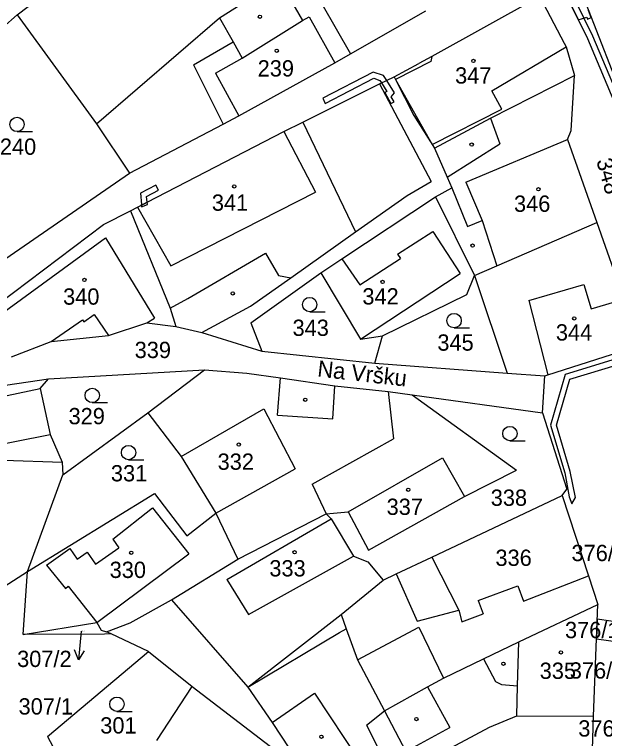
# Model space of a CAD drawing. Extents: x -785744 to -782822, y -1067550 to -1063910.
# Drawn here: x -783792.6 to -783731, y -1065395.6 to -1065320.1 of the extents above; entities that cross this region are included whole.
import ezdxf

# ---------------------------------------------------------------- set-up
doc = ezdxf.new("R2010")
doc.units = 0
for name, color, linetype in [('Hranice parcel', 7, 'Continuous'), ('Parcelní čísla', 7, 'Continuous'), ('Pop_ČP_popisy', 7, 'Continuous'), ('Vnitřní kresba', 7, 'Continuous'), ('Věcná břemena k části', 7, 'Continuous'), ('Značky budov', 7, 'Continuous'), ('Značky kultur', 7, 'Continuous')]:
    doc.layers.add(name, color=color, linetype=linetype)

msp = doc.modelspace()

# ---------------------------------------------------------------- linework, layer by layer
at = {"layer": 'Hranice parcel'}
for p, q in [((-783737.73, -1065318.19), (-783749.02, -1065324.45)), ((-783749.02, -1065324.45), (-783750.38, -1065325.2)), ((-783752.94, -1065326.58), (-783752.8, -1065326.85)), ((-783752.8, -1065326.85), (-783750.89, -1065330.61)), ((-783782.49, -1065384.72), (-783782.96, -1065384.5)), ((-783783.18, -1065384.73), (-783791.67, -1065384.77)), ((-783782.49, -1065384.72), (-783783.18, -1065384.73)), ((-783778.57, -1065386.56), (-783782.49, -1065384.72))]:
    msp.add_line(p, q, dxfattribs=at)
for points in [[(-783771.19, -1065320.41), (-783764.93, -1065316.45)], [(-783764.93, -1065316.45), (-783762.51, -1065320.7)], [(-783792.31, -1065320.13), (-783788.99, -1065317.57)], [(-783737.73, -1065318.19), (-783735.19, -1065323.06)], [(-783732.93, -1065318.93), (-783728.86, -1065329.37)], [(-783804.29, -1065330.7), (-783792.31, -1065320.13)], [(-783792.31, -1065320.13), (-783784, -1065331.5)], [(-783757.51, -1065324.2), (-783749.63, -1065319.69)], [(-783784, -1065331.5), (-783771.19, -1065320.41)], [(-783762.51, -1065320.7), (-783761.82, -1065320.31)], [(-783761.82, -1065320.31), (-783759.14, -1065325.14)], [(-783735.19, -1065323.06), (-783734.99, -1065323.46)], [(-783734.99, -1065323.46), (-783734.11, -1065326.44)], [(-783759.14, -1065325.14), (-783757.51, -1065324.2)], [(-783769.14, -1065330.67), (-783759.14, -1065325.14)], [(-783752.94, -1065326.58), (-783750.38, -1065325.2)], [(-783754.48, -1065327.33), (-783752.94, -1065326.58)], [(-783742.9, -1065330.89), (-783734.11, -1065326.44)], [(-783734.48, -1065332.17), (-783734.11, -1065326.44)], [(-783762.48, -1065331.31), (-783754.48, -1065327.33)], [(-783754.48, -1065327.33), (-783749.09, -1065337.51)], [(-783770.79, -1065331.53), (-783769.14, -1065330.67)], [(-783750.89, -1065330.61), (-783748.74, -1065334.04)], [(-783784, -1065331.5), (-783780.58, -1065336.63)], [(-783780.58, -1065336.63), (-783770.79, -1065331.53)], [(-783764.45, -1065332.29), (-783762.48, -1065331.31)], [(-783745.29, -1065332.18), (-783742.9, -1065330.89)], [(-783779.73, -1065340.19), (-783764.45, -1065332.29)], [(-783748.74, -1065334.04), (-783745.29, -1065332.18)], [(-783734.84, -1065333.13), (-783734.48, -1065332.17)], [(-783734.84, -1065333.13), (-783731.79, -1065341.78)], [(-783748.74, -1065334.04), (-783747.4, -1065337.05)], [(-783795.08, -1065346.62), (-783780.58, -1065336.63)], [(-783751.6, -1065338.98), (-783749.09, -1065337.51)], [(-783747.4, -1065337.05), (-783746.91, -1065338.18)], [(-783748.62, -1065339.11), (-783746.91, -1065338.18)], [(-783758.39, -1065345.56), (-783748.62, -1065339.11)], [(-783756.96, -1065342.77), (-783751.6, -1065338.98)], [(-783748.62, -1065339.11), (-783744.54, -1065347.3)], [(-783783.28, -1065342.01), (-783780.47, -1065340.58)], [(-783780.47, -1065340.58), (-783779.73, -1065340.19)], [(-783780.47, -1065340.58), (-783776.34, -1065350.71)], [(-783795.84, -1065351.46), (-783783.28, -1065342.01)], [(-783742.24, -1065346.3), (-783731.79, -1065341.78)], [(-783731.79, -1065341.78), (-783728.96, -1065349.77)], [(-783763.73, -1065347.55), (-783756.96, -1065342.77)], [(-783760.59, -1065347.05), (-783758.39, -1065345.56)], [(-783744.54, -1065347.3), (-783742.24, -1065346.3)], [(-783767.89, -1065352.27), (-783760.59, -1065347.05)], [(-783760.59, -1065347.05), (-783756.44, -1065353.97)], [(-783745.36, -1065349.3), (-783744.54, -1065347.3)], [(-783744.54, -1065347.3), (-783741.14, -1065357.49)], [(-783767.93, -1065350.52), (-783763.73, -1065347.55)], [(-783754.17, -1065353.62), (-783745.36, -1065349.3)], [(-783776.34, -1065350.71), (-783775.73, -1065352.64)], [(-783773.03, -1065353.27), (-783767.93, -1065350.52)], [(-783782.75, -1065353.56), (-783778.76, -1065352.26)], [(-783778.76, -1065352.26), (-783775.73, -1065352.64)], [(-783775.73, -1065352.64), (-783773.03, -1065353.27)], [(-783767.89, -1065352.27), (-783766.74, -1065355.2)], [(-783792.88, -1065355.8), (-783788.73, -1065354.19)], [(-783788.73, -1065354.19), (-783782.75, -1065353.56)], [(-783756.44, -1065353.97), (-783754.17, -1065353.62)], [(-783754.97, -1065356.45), (-783754.17, -1065353.62)], [(-783736.89, -1065357.68), (-783727.66, -1065354.71)], [(-783766.74, -1065355.2), (-783754.97, -1065356.45)], [(-783754.97, -1065356.45), (-783741.14, -1065357.49)], [(-783789.03, -1065358.1), (-783772.73, -1065357.15)], [(-783778.67, -1065361.65), (-783772.73, -1065357.15)], [(-783772.73, -1065357.15), (-783768.33, -1065357.5)], [(-783768.33, -1065357.5), (-783764.8, -1065358)], [(-783764.8, -1065358), (-783759.12, -1065358.82)], [(-783741.14, -1065357.49), (-783737.23, -1065357.79)], [(-783737.44, -1065361.64), (-783737.23, -1065357.79)], [(-783737.23, -1065357.79), (-783736.89, -1065357.68)], [(-783801.11, -1065359.86), (-783789.03, -1065358.1)], [(-783789.9, -1065359.1), (-783789.03, -1065358.1)], [(-783759.12, -1065358.82), (-783753.58, -1065359.43)], [(-783789.9, -1065359.1), (-783788.86, -1065363.9)], [(-783753.58, -1065359.43), (-783751.05, -1065359.77)], [(-783753.58, -1065359.43), (-783753.02, -1065364.36)], [(-783751.05, -1065359.77), (-783740.17, -1065367.62)], [(-783751.05, -1065359.77), (-783737.44, -1065361.64)], [(-783787.52, -1065368.11), (-783778.67, -1065361.65)], [(-783778.67, -1065361.65), (-783775.18, -1065366.22)], [(-783737.44, -1065361.64), (-783734.92, -1065369.61)], [(-783788.86, -1065363.9), (-783787.6, -1065366.8)], [(-783761.49, -1065369.09), (-783753.02, -1065364.36)], [(-783799.82, -1065366.38), (-783787.6, -1065366.8)], [(-783775.18, -1065366.22), (-783771.54, -1065372.13)], [(-783787.6, -1065366.8), (-783787.52, -1065368.11)], [(-783745.6, -1065370.37), (-783740.17, -1065367.62)], [(-783791.22, -1065378.19), (-783787.52, -1065368.11)], [(-783761.49, -1065369.09), (-783760.05, -1065372.19)], [(-783791.22, -1065378.19), (-783777.95, -1065370.08)], [(-783777.95, -1065370.08), (-783774.59, -1065374.49)], [(-783735.42, -1065370.28), (-783734.92, -1065369.61)], [(-783755.61, -1065375.97), (-783745.6, -1065370.37)], [(-783749.01, -1065376.7), (-783735.42, -1065370.28)], [(-783735.42, -1065370.28), (-783732.67, -1065378.65)], [(-783774.59, -1065374.49), (-783771.54, -1065372.13)], [(-783771.54, -1065372.13), (-783769.27, -1065376.91)], [(-783769.27, -1065376.91), (-783760.05, -1065372.19)], [(-783760.05, -1065372.19), (-783757.74, -1065371.97)], [(-783760.05, -1065372.19), (-783759.52, -1065372.7)], [(-783757.74, -1065371.97), (-783755.61, -1065375.97)], [(-783759.52, -1065372.7), (-783757.17, -1065376.62)], [(-783776.17, -1065381.15), (-783769.27, -1065376.91)], [(-783757.17, -1065376.62), (-783755.68, -1065377.2)], [(-783752.73, -1065378.46), (-783749.01, -1065376.7)], [(-783755.68, -1065377.2), (-783754.09, -1065379.1)], [(-783796.72, -1065381.73), (-783791.22, -1065378.19)], [(-783791.67, -1065384.77), (-783791.22, -1065378.19)], [(-783754.09, -1065379.1), (-783752.73, -1065378.46)], [(-783758.47, -1065382.7), (-783754.09, -1065379.1)], [(-783732.67, -1065378.65), (-783731.69, -1065381.63)], [(-783780.51, -1065383.56), (-783776.17, -1065381.15)], [(-783776.17, -1065381.15), (-783768.2, -1065390.26)], [(-783739.94, -1065385.56), (-783731.69, -1065381.63)], [(-783732.12, -1065393.31), (-783731.69, -1065381.63)], [(-783768.2, -1065390.26), (-783758.47, -1065382.7)], [(-783758.47, -1065382.7), (-783757.94, -1065384.17)], [(-783791.67, -1065384.77), (-783783.99, -1065383.52)], [(-783783.99, -1065383.52), (-783783.52, -1065384.34)], [(-783782.96, -1065384.5), (-783780.51, -1065383.56)], [(-783783.52, -1065384.34), (-783782.96, -1065384.5)], [(-783757.94, -1065384.17), (-783756.77, -1065387.43)], [(-783743.62, -1065387.32), (-783739.94, -1065385.56)], [(-783789.12, -1065395.43), (-783778.57, -1065386.56)], [(-783778.57, -1065386.56), (-783774.04, -1065390.22)], [(-783756.77, -1065387.43), (-783753.94, -1065392.76)], [(-783747.8, -1065389.35), (-783743.62, -1065387.32)], [(-783749.45, -1065390.24), (-783747.8, -1065389.35)], [(-783777.7, -1065395.84), (-783774.04, -1065390.22)], [(-783774.04, -1065390.22), (-783764.81, -1065397.26)], [(-783768.2, -1065390.26), (-783765.66, -1065393.95)], [(-783753.94, -1065392.76), (-783749.45, -1065390.24)], [(-783755.82, -1065394.25), (-783753.94, -1065392.76)], [(-783742.99, -1065394.46), (-783740.15, -1065393.25)], [(-783740.15, -1065393.25), (-783732.12, -1065393.31)], [(-783732.33, -1065400.3), (-783732.12, -1065393.31)], [(-783765.66, -1065393.95), (-783759.52, -1065403.33)], [(-783755.82, -1065394.25), (-783753.3, -1065399.25)], [(-783753.02, -1065399.8), (-783742.99, -1065394.46)], [(-783789.12, -1065395.43), (-783786.13, -1065401.01)]]:
    msp.add_lwpolyline(points, dxfattribs=at)
at = {"layer": 'Pop_ČP_popisy'}
msp.add_line((-783785.61, -1065384.44), (-783785.909, -1065387.425), dxfattribs=at)
msp.add_lwpolyline([(-783785.311, -1065386.48), (-783785.909, -1065387.425), (-783786.307, -1065386.38)], dxfattribs=at)
at = {"layer": 'Vnitřní kresba'}
for p, q in [((-783742.73, -1065328.06), (-783734.99, -1065323.46)), ((-783749.02, -1065324.45), (-783749.13, -1065324.98)), ((-783749.13, -1065324.98), (-783752.8, -1065326.85)), ((-783752.8, -1065326.85), (-783748.96, -1065333.65)), ((-783741.69, -1065329.97), (-783742.73, -1065328.06)), ((-783748.96, -1065333.65), (-783741.69, -1065329.97))]:
    msp.add_line(p, q, dxfattribs=at)
for points in [[(-783761.99, -1065316.33), (-783757.51, -1065324.2)], [(-783771.19, -1065320.41), (-783769.75, -1065322.94)], [(-783768.81, -1065324.63), (-783762.51, -1065320.7)], [(-783773.89, -1065325.32), (-783769.75, -1065322.94)], [(-783769.75, -1065322.94), (-783768.81, -1065324.63)], [(-783771.6, -1065326.2), (-783768.81, -1065324.63)], [(-783773.89, -1065325.32), (-783770.79, -1065331.53)], [(-783771.6, -1065326.2), (-783769.14, -1065330.67)], [(-783762.48, -1065331.31), (-783756.96, -1065342.77)], [(-783742.9, -1065330.89), (-783741.91, -1065333.59)], [(-783764.45, -1065332.29), (-783761.14, -1065338.61)], [(-783745.47, -1065337.58), (-783734.84, -1065333.13)], [(-783747.4, -1065337.05), (-783741.91, -1065333.59)], [(-783745.47, -1065337.58), (-783743.75, -1065341.58)], [(-783746.91, -1065338.18), (-783745.27, -1065342.19)], [(-783776.27, -1065346.32), (-783761.14, -1065338.61)], [(-783779.73, -1065340.19), (-783776.27, -1065346.32)], [(-783745.27, -1065342.19), (-783743.75, -1065341.58)], [(-783743.75, -1065341.58), (-783742.24, -1065346.3)], [(-783752.59, -1065345.09), (-783748.89, -1065342.71)], [(-783748.89, -1065342.71), (-783746.05, -1065347.12)], [(-783795.35, -1065352.34), (-783783.09, -1065343.37)], [(-783783.09, -1065343.37), (-783777.97, -1065351.78)], [(-783774.47, -1065349.72), (-783766.38, -1065344.99)], [(-783766.38, -1065344.99), (-783765.03, -1065347.33)], [(-783752.59, -1065345.09), (-783752.29, -1065345.55)], [(-783758.39, -1065345.56), (-783756.54, -1065348.28)], [(-783756.54, -1065348.28), (-783752.29, -1065345.55)], [(-783765.03, -1065347.33), (-783763.73, -1065347.55)], [(-783756.44, -1065353.97), (-783746.05, -1065347.12)], [(-783738.9, -1065349.93), (-783733.14, -1065348.25)], [(-783733.14, -1065348.25), (-783732.39, -1065350.78)], [(-783776.34, -1065350.71), (-783774.47, -1065349.72)], [(-783738.9, -1065349.93), (-783736.89, -1065357.68)], [(-783732.39, -1065350.78), (-783728.96, -1065349.77)], [(-783788.73, -1065354.19), (-783785.47, -1065351.95)], [(-783785.47, -1065351.95), (-783785.35, -1065352.14)], [(-783785.35, -1065352.14), (-783784.24, -1065351.38)], [(-783784.24, -1065351.38), (-783782.75, -1065353.56)], [(-783778.76, -1065352.26), (-783777.97, -1065351.78)], [(-783773.03, -1065353.27), (-783766.74, -1065355.2)], [(-783765.11, -1065361.89), (-783764.8, -1065358)], [(-783759.34, -1065362.28), (-783759.12, -1065358.82)], [(-783800.75, -1065361.42), (-783789.9, -1065359.1)], [(-783775.18, -1065366.22), (-783766.55, -1065361.24)], [(-783766.55, -1065361.24), (-783763.27, -1065367.5)], [(-783765.11, -1065361.89), (-783759.34, -1065362.28)], [(-783799.76, -1065366.08), (-783788.86, -1065363.9)], [(-783757.74, -1065371.97), (-783747.91, -1065366.33)], [(-783747.91, -1065366.33), (-783745.6, -1065370.37)], [(-783771.54, -1065372.13), (-783763.27, -1065367.5)], [(-783782.31, -1065374.82), (-783778.18, -1065371.55)], [(-783778.18, -1065371.55), (-783774.38, -1065376.35)], [(-783770.41, -1065379.05), (-783759.52, -1065372.7)], [(-783782.31, -1065374.82), (-783781.67, -1065375.73)], [(-783789.22, -1065377.53), (-783786.8, -1065375.81)], [(-783786.8, -1065375.81), (-783786.02, -1065376.9)], [(-783786.02, -1065376.9), (-783784.99, -1065376.19)], [(-783784.99, -1065376.19), (-783784.13, -1065377.43)], [(-783784.13, -1065377.43), (-783781.67, -1065375.73)], [(-783783.99, -1065383.52), (-783774.38, -1065376.35)], [(-783768.13, -1065382.68), (-783757.17, -1065376.62)], [(-783749.01, -1065376.7), (-783746.18, -1065382.25)], [(-783789.22, -1065377.53), (-783787.26, -1065379.98)], [(-783752.73, -1065378.46), (-783750.53, -1065383.37)], [(-783770.41, -1065379.05), (-783768.13, -1065382.68)], [(-783739.45, -1065381.3), (-783732.67, -1065378.65)], [(-783787.26, -1065379.98), (-783786.98, -1065379.75)], [(-783786.98, -1065379.75), (-783783.99, -1065383.52)], [(-783744.16, -1065381.24), (-783740.03, -1065379.71)], [(-783740.03, -1065379.71), (-783739.45, -1065381.3)], [(-783744.16, -1065381.24), (-783743.65, -1065382.61)], [(-783750.53, -1065383.37), (-783746.18, -1065382.25)], [(-783746.18, -1065382.25), (-783745.88, -1065383.44)], [(-783745.88, -1065383.44), (-783743.65, -1065382.61)], [(-783758.64, -1065384.57), (-783757.94, -1065384.17)], [(-783756.77, -1065387.43), (-783750.36, -1065384.02)], [(-783750.36, -1065384.02), (-783747.8, -1065389.35)], [(-783768.2, -1065390.26), (-783758.64, -1065384.57)], [(-783740.06, -1065390.13), (-783739.94, -1065385.56)], [(-783743.62, -1065387.32), (-783742.37, -1065389.67)], [(-783742.37, -1065389.67), (-783741.75, -1065390)], [(-783749.45, -1065390.24), (-783747.14, -1065394.49)], [(-783741.75, -1065390), (-783740.06, -1065390.13)], [(-783740.15, -1065393.25), (-783740.06, -1065390.13)], [(-783765.66, -1065393.95), (-783761.27, -1065390.9)], [(-783761.27, -1065390.9), (-783755, -1065400.37)], [(-783753.94, -1065392.76), (-783751.74, -1065397)], [(-783751.74, -1065397), (-783747.14, -1065394.49)]]:
    msp.add_lwpolyline(points, dxfattribs=at)
at = {"layer": 'Věcná břemena k části'}
for points in [[(-783734.81, -1065318.43), (-783733.73, -1065320.63)], [(-783734.77, -1065318.43), (-783732.75, -1065322.59)], [(-783732.21, -1065322.33), (-783734.07, -1065318.49)], [(-783732.36, -1065320.4), (-783732.64, -1065319.67)], [(-783733.73, -1065320.63), (-783732.84, -1065320.36)], [(-783732.84, -1065320.36), (-783732.76, -1065320.56)], [(-783732.76, -1065320.56), (-783732.36, -1065320.4)], [(-783728.42, -1065331.33), (-783732.21, -1065322.33)], [(-783732.75, -1065322.59), (-783728.99, -1065331.52)], [(-783755.12, -1065326.08), (-783760.4, -1065328.81)], [(-783754.04, -1065326.45), (-783755.12, -1065326.08)], [(-783760.13, -1065329.35), (-783755.06, -1065326.73)], [(-783755.06, -1065326.73), (-783754.44, -1065326.95)], [(-783754.44, -1065326.95), (-783754.26, -1065327.22)], [(-783753.72, -1065326.96), (-783754.04, -1065326.45)], [(-783752.91, -1065328.24), (-783753.72, -1065326.96)], [(-783754.26, -1065327.22), (-783753.7, -1065328.11)], [(-783753.7, -1065328.11), (-783753.93, -1065328.23)], [(-783753.93, -1065328.23), (-783753.3, -1065329.38)], [(-783753.24, -1065328.66), (-783752.91, -1065328.24)], [(-783760.4, -1065328.81), (-783760.13, -1065329.35)], [(-783753.3, -1065329.38), (-783752.95, -1065329.19)], [(-783752.95, -1065329.19), (-783753.24, -1065328.66)], [(-783777.83, -1065337.88), (-783779.43, -1065338.72)], [(-783778.79, -1065339.06), (-783777.55, -1065338.41)], [(-783777.55, -1065338.41), (-783777.83, -1065337.88)], [(-783779.43, -1065338.72), (-783779.31, -1065339.9)], [(-783778.73, -1065339.67), (-783778.79, -1065339.06)], [(-783779.31, -1065339.9), (-783779.39, -1065339.93)], [(-783779.39, -1065339.93), (-783779.36, -1065340)], [(-783778.73, -1065339.67), (-783779.36, -1065340)], [(-783779.36, -1065340), (-783778.73, -1065339.67)], [(-783779.3, -1065340.16), (-783778.7, -1065339.91)], [(-783778.7, -1065339.91), (-783778.73, -1065339.67)], [(-783779.36, -1065340), (-783779.3, -1065340.16)], [(-783727.05, -1065355.18), (-783735.09, -1065357.65), (-783736.61, -1065362.92), (-783735.14, -1065367.91), (-783734.67, -1065370.42), (-783734.39, -1065371.14), (-783734, -1065370.47), (-783734.56, -1065367.77), (-783735.99, -1065362.92), (-783734.61, -1065358.13), (-783726.43, -1065355.67)], [(-783731.75, -1065383.19), (-783731.82, -1065385.23)], [(-783726.05, -1065384), (-783731.75, -1065383.19)], [(-783731.82, -1065385.23), (-783728.31, -1065385.72)]]:
    msp.add_lwpolyline(points, dxfattribs=at)
at = {"layer": 'Značky budov'}
for centre in [(-783766.96, -1065320.31), (-783765.2, -1065323.86), (-783744.67, -1065324.93), (-783744.85, -1065333.65), (-783769.63, -1065338.02), (-783737.88, -1065338.31), (-783744.75, -1065344.2), (-783785.28, -1065347.78), (-783754.15, -1065347.99), (-783769.79, -1065349.19), (-783734.14, -1065351.8), (-783762.22, -1065360.28), (-783769.16, -1065364.96), (-783751.47, -1065369.67), (-783780.38, -1065376.25), (-783763.33, -1065376.19), (-783735.54, -1065386.65), (-783741.54, -1065387.83), (-783750.62, -1065393.61), (-783760.53, -1065395.45)]:
    msp.add_circle(centre, 0.175, dxfattribs=at)
at = {"layer": 'Značky kultur'}
for p, q in [((-783792.31, -1065332.3), (-783790.71, -1065332.3)), ((-783761.76, -1065351.1), (-783760.16, -1065351.1)), ((-783746.69, -1065352.77), (-783745.09, -1065352.77)), ((-783784.46, -1065360.58), (-783782.86, -1065360.58)), ((-783740.86, -1065364.56), (-783739.26, -1065364.56)), ((-783780.67, -1065366.54), (-783779.07, -1065366.54)), ((-783781.88, -1065392.8), (-783780.28, -1065392.8))]:
    msp.add_line(p, q, dxfattribs=at)
for centre in [(-783792.31, -1065331.55), (-783761.76, -1065350.35), (-783746.69, -1065352.02), (-783784.46, -1065359.83), (-783740.86, -1065363.81), (-783780.67, -1065365.79), (-783781.88, -1065392.05)]:
    msp.add_circle(centre, 0.75, dxfattribs=at)

# ---------------------------------------------------------------- texts
at = {"layer": 'Parcelní čísla'}
for s, height, p in [('239', 1.7, (-783767.19, -1065326.55)), ('347', 1.7, (-783746.58, -1065327.29)), ('240', 1.7, (-783794.1, -1065334.72)), ('341', 1.7, (-783771.97, -1065340.56)), ('346', 1.7, (-783740.43, -1065340.67)), ('340', 1.7, (-783787.5, -1065350.36)), ('342', 1.7, (-783756.26, -1065350.34)), ('343', 1.7, (-783763.55, -1065353.62)), ('344', 1.7, (-783736.06, -1065354.1)), ('345', 1.7, (-783748.43, -1065355.16)), ('339', 1.7, (-783780.03, -1065355.93)), ('329', 1.7, (-783786.93, -1065362.84)), ('332', 1.7, (-783771.37, -1065367.59)), ('331', 1.7, (-783782.51, -1065368.8)), ('338', 1.7, (-783742.86, -1065371.35)), ('337', 1.7, (-783753.73, -1065372.3)), ('336', 1.7, (-783742.37, -1065377.62)), ('330', 1.7, (-783782.64, -1065378.88)), ('333', 1.7, (-783765.97, -1065378.72)), ('307/2', 0.1, (-783785.61, -1065384.44)), ('335', 1.7, (-783737.75, -1065389.41)), ('307/1', 1.7, (-783792.15, -1065393.13)), ('301', 1.7, (-783783.62, -1065395.11))]:
    msp.add_text(s, height=height, dxfattribs=at).set_placement(p)
msp.add_text('348', height=1.7, rotation=285.97977, dxfattribs=at).set_placement((-783731.86, -1065335.33))
at = {"layer": 'Pop_ČP_popisy'}
msp.add_text('Na Vršku', height=1.7, rotation=353.52558, dxfattribs=at).set_placement((-783761.01, -1065357.85))
for s, p in [('376/7', (-783734.43, -1065377.12)), ('376/10', (-783735.111, -1065385.16)), ('307/2', (-783792.298, -1065388.17)), ('376/5', (-783734.604, -1065389.38)), ('376/11', (-783733.719, -1065395.43))]:
    msp.add_text(s, height=1.7, dxfattribs=at).set_placement(p)

doc.saveas('drawing.dxf')
